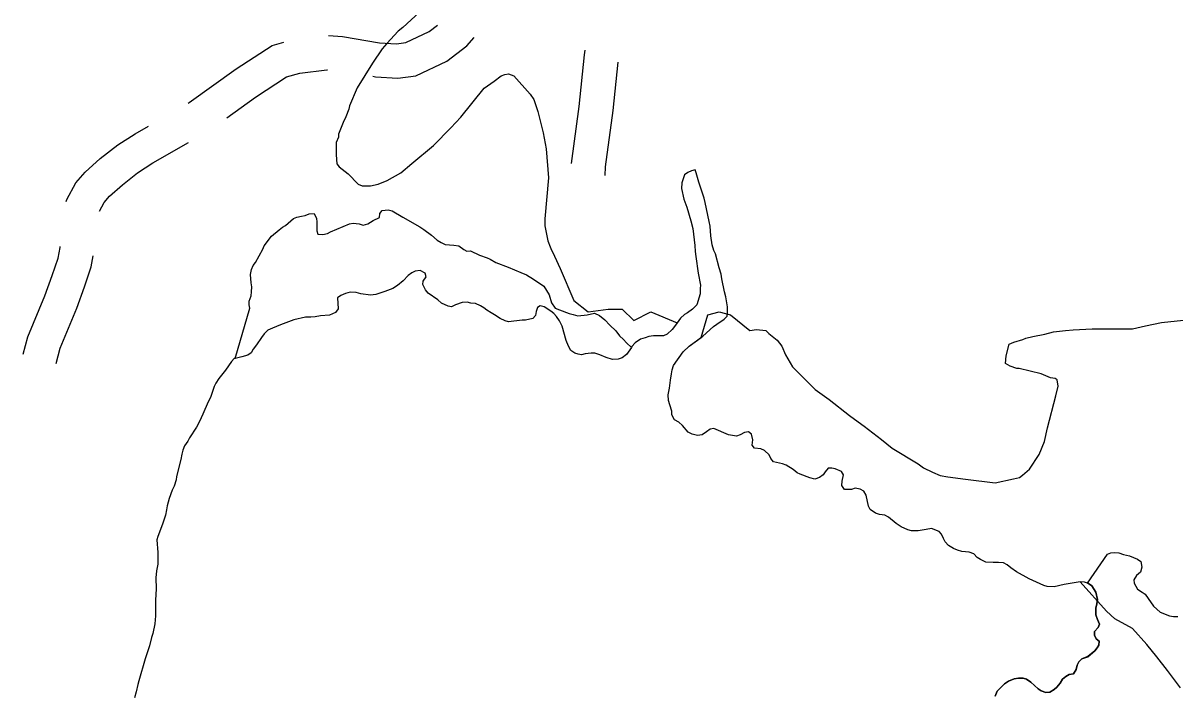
# Model space of a CAD drawing. Extents: x 3161665 to 3199565, y 885729 to 911164.
# Drawn here: x 3174448 to 3175459, y 901720 to 902309 of the extents above; entities that cross this region are included whole.
import ezdxf

# ---------------------------------------------------------------- set-up
doc = ezdxf.new("R2010")
doc.units = 0
for name, color, linetype in [('V-ROAD-CNTR', 7, 'Continuous'), ('V-SITE-VEGE', 7, 'Continuous'), ('V-TOPO-SHOR', 7, 'Continuous'), ('V-WETL-SWMP', 7, 'Continuous')]:
    doc.layers.add(name, color=color, linetype=linetype)

msp = doc.modelspace()

# ---------------------------------------------------------------- linework, layer by layer
at = {"layer": 'V-ROAD-CNTR'}
for points in [[(3174716.5, 902298.3), (3174728.6, 902297.6), (3174761, 902292), (3174776.1, 902291), (3174784.1, 902292.2), (3174804.7, 902301.8), (3174811.9, 902307.3)], [(3174593.2, 902239), (3174594.3, 902239.6), (3174635.5, 902269.1), (3174667.1, 902289.6), (3174677.1, 902292.4)], [(3174755.1, 902262.6), (3174757.5, 902262.2), (3174777.3, 902260.9), (3174792.9, 902263.1), (3174820.2, 902276), (3174837.8, 902289.3), (3174844.1, 902296.7)], [(3174941.2, 902285.4), (3174940.7, 902281.3), (3174935.8, 902236.1), (3174929.1, 902186.2)], [(3174627.3, 902226.3), (3174652.4, 902244.3), (3174679.6, 902262), (3174691.3, 902265.3), (3174714.9, 902268.4), (3174715.6, 902268.3)], [(3174970.2, 902274.9), (3174965.6, 902232.5), (3174959, 902183.1), (3174958.6, 902175.6)], [(3174486.3, 902152.7), (3174486.9, 902154.6), (3174494.9, 902169.1), (3174503, 902178.5), (3174516.2, 902190.4), (3174531.5, 902202.5), (3174546.7, 902212.3), (3174558.5, 902219)], [(3174515.5, 902144.4), (3174519.6, 902151.8), (3174524.4, 902157.4), (3174535.6, 902167.5), (3174548.9, 902178), (3174562.3, 902186.6), (3174593.7, 902204.7)], [(3174448.5, 902019), (3174452.7, 902034.1), (3174467.7, 902070.1), (3174474.1, 902087.8), (3174479.2, 902103), (3174481, 902112.6), (3174481, 902113.3)], [(3174477.4, 902010.8), (3174481.1, 902024.2), (3174495.7, 902059.3), (3174502.4, 902078), (3174508.2, 902095.4), (3174510.1, 902105.1)]]:
    msp.add_lwpolyline(points, dxfattribs=at)
at = {"layer": 'V-SITE-VEGE'}
for points in [[(3174796.1, 902318.8), (3174781.5, 902305.4), (3174777.5, 902302.1), (3174767.5, 902291.4), (3174763.5, 902286.7), (3174754.9, 902274), (3174741.6, 902252.6), (3174734.9, 902236.6), (3174734.3, 902233.9), (3174731.6, 902227.2), (3174729.3, 902222), (3174725, 902211.9), (3174725, 902209.2), (3174723, 902204.5), (3174723, 902201.9), (3174723, 902193.8), (3174723.7, 902185.8), (3174725.7, 902183.2), (3174733.7, 902177.2), (3174742.4, 902167.9), (3174745.8, 902166.5), (3174753.1, 902166.5), (3174759.8, 902167.9), (3174767.8, 902171.3), (3174779.8, 902178), (3174789.3, 902186), (3174808.4, 902202), (3174823.7, 902217.4), (3174832.4, 902226.8), (3174853, 902252.2), (3174861.7, 902258.2), (3174867.7, 902262.9), (3174871, 902264.3), (3174874.3, 902264.9), (3174879, 902262.9), (3174893.1, 902246.9), (3174896.4, 902242.3), (3174899.8, 902231.6), (3174904.5, 902212.9), (3174907.2, 902198.9), (3174909.3, 902173.6), (3174906, 902137.5), (3174906, 902131.5), (3174908.7, 902118.2), (3174910.8, 902113.1), (3174911.4, 902111.5), (3174914.7, 902104.8), (3174919.4, 902094.2), (3174931.5, 902066), (3174944, 902056), (3174961.5, 902058.5), (3174974, 902058.5), (3174984, 902048.5), (3174999, 902056), (3175022.1, 902046.3), (3175019.8, 902043.2), (3175017.7, 902040.7), (3175013.4, 902036.5), (3175010.1, 902034.9), (3175004.8, 902034.9), (3175001.3, 902035.1), (3174997.2, 902034.4), (3174994, 902033.4), (3174990, 902032), (3174985.2, 902028.8), (3174982.4, 902025.6), (3174982, 902024.9), (3174977.8, 902018.6), (3174973.9, 902015.8), (3174970.4, 902014.7), (3174965.3, 902014.4), (3174959.8, 902016), (3174954.2, 902018.3), (3174949.8, 902019.7), (3174946.6, 902019.7), (3174941.5, 902019.2), (3174938.3, 902018.5), (3174935.3, 902019), (3174932.3, 902019.7), (3174928.8, 902022.2), (3174926.9, 902025.9), (3174924.9, 902031), (3174921.4, 902043.4), (3174919, 902048.1), (3174916.3, 902052), (3174913.9, 902054.5), (3174911.4, 902056.8), (3174905.4, 902060.5)], [(3174905.4, 902060.5), (3174902.1, 902061.4), (3174899.6, 902059.8), (3174898.5, 902056.3), (3174898, 902052.9), (3174895.7, 902050.3), (3174889.2, 902048.7), (3174886.2, 902048.9), (3174874.2, 902047.3), (3174871.2, 902048.2), (3174866.8, 902050.3), (3174861.9, 902053.5), (3174858.9, 902055.1), (3174855.2, 902057.4), (3174852.5, 902059.7), (3174849.7, 902061.3), (3174845.3, 902063.4), (3174841.1, 902063.8), (3174837.9, 902064.5), (3174833.7, 902064.3), (3174827.7, 902062.2), (3174824.3, 902060.6), (3174821.3, 902061), (3174815.5, 902063.8), (3174812.2, 902066.5), (3174803.9, 902072.3), (3174801.4, 902075.3), (3174799, 902079.9), (3174799.3, 902082.9), (3174802, 902086.9), (3174801.1, 902090.1), (3174796.7, 902092.2), (3174792.3, 902091.7), (3174789.3, 902090.3), (3174786.3, 902088), (3174781.7, 902083.3), (3174776.8, 902079.2), (3174772.7, 902076.6), (3174765.8, 902073.8), (3174757.9, 902071.3), (3174753.3, 902070.6), (3174744.7, 902071.9), (3174740.6, 902072.9), (3174735.5, 902073.3), (3174731.3, 902072.1), (3174727.2, 902070.5), (3174724.4, 902068.4), (3174724.9, 902058.7), (3174722.6, 902055.5), (3174717.1, 902053.2), (3174709.4, 902052.5), (3174704.6, 902051.7), (3174700.9, 902051.5), (3174696.3, 902051.5), (3174685.9, 902049.2), (3174674.3, 902044.7), (3174667.2, 902041.7), (3174663.2, 902039.9), (3174660, 902036.9), (3174657.5, 902033.6), (3174653.3, 902027.1), (3174650.3, 902023.2), (3174648.5, 902020.2), (3174645.5, 902018.1), (3174640.4, 902016.5), (3174634.4, 902015.2), (3174633.7, 902015.1), (3174631.4, 902012.5), (3174625.9, 902004.9), (3174620.1, 901997.7), (3174617.6, 901993.6), (3174616.2, 901990.5), (3174613, 901981.1), (3174610.9, 901977.1), (3174606.3, 901966.3), (3174603.3, 901959.8), (3174600.6, 901954.9), (3174594.6, 901945.7), (3174593, 901942.7), (3174590.2, 901938.5), (3174588.6, 901934.8), (3174587.7, 901931.3), (3174586.8, 901926.5), (3174583.1, 901911.7), (3174582.9, 901908.7), (3174581, 901903.3), (3174579.4, 901899.6), (3174576.7, 901892.5), (3174574.8, 901886), (3174574.4, 901882.5), (3174573.5, 901877.7), (3174570.9, 901870), (3174566.6, 901859.2), (3174565.9, 901856.2), (3174566.8, 901845.1), (3174566.8, 901839.1), (3174566.6, 901834.9), (3174565.5, 901829.1), (3174565, 901822.7), (3174565.1, 901813.2), (3174564.6, 901803.2)], [(3175204.4, 901877.7), (3175199.7, 901878.4), (3175196, 901879.5), (3175191.4, 901882.7), (3175189.8, 901885.7), (3175187.9, 901895.4), (3175185.8, 901898.9), (3175182.6, 901900.7), (3175178.2, 901901.4), (3175175, 901900.3), (3175169, 901900.3), (3175166.6, 901903.7), (3175166.9, 901907.6), (3175168, 901913.2), (3175166.2, 901916.2), (3175160.8, 901918.5), (3175157.8, 901918.9), (3175154.6, 901918.9), (3175151.8, 901915.7), (3175150.2, 901913.2), (3175147, 901910.8), (3175142.8, 901909.4), (3175138.4, 901910.6), (3175130.1, 901913.8), (3175127.3, 901915), (3175123.9, 901917.7), (3175117.6, 901921.6), (3175114.4, 901922.8), (3175106.5, 901924.4), (3175104.2, 901927.6), (3175102.8, 901930.8), (3175098.6, 901934.5), (3175095.6, 901935.9), (3175090.1, 901936.6), (3175088, 901939.1), (3175088.4, 901943.8), (3175087.3, 901948.8), (3175084.7, 901950.9), (3175081.3, 901950.4), (3175077.3, 901948.1), (3175074.3, 901947), (3175067.2, 901948.3), (3175054.4, 901953.8), (3175051, 901953.1), (3175048, 901950.8), (3175044.1, 901948.3), (3175039.9, 901947.6), (3175035.3, 901948.7), (3175031.8, 901950.6), (3175026.9, 901956.3), (3175023.5, 901959.3), (3175019.8, 901961.4), (3175017.4, 901965.8), (3175017.4, 901969), (3175015.6, 901974.6), (3175014.6, 901978.3), (3175014.2, 901983.3), (3175015.3, 901989.1), (3175016.2, 901996.3), (3175017.1, 902001.6), (3175017.8, 902005.1), (3175019, 902009), (3175027.3, 902021), (3175032.8, 902025.9), (3175043.1, 902033.6), (3175049, 902053.5), (3175059, 902056), (3175069, 902053.5), (3175085.8, 902039.8), (3175091.8, 902040.5), (3175099.8, 902039.8), (3175102.4, 902037.2), (3175109.8, 902031.2), (3175113.8, 902025.9), (3175117.2, 902018.5), (3175123.2, 902007.9), (3175143.3, 901987.9), (3175155.3, 901979.2), (3175173.4, 901965.3), (3175180.9, 901959.7), (3175186.1, 901955.9), (3175201.4, 901944), (3175210.8, 901936.6), (3175233.5, 901922.7), (3175238.2, 901919.3), (3175246.2, 901915.4), (3175252.9, 901912.7), (3175259.6, 901911.4), (3175274.9, 901909.4), (3175301, 901906.1), (3175317.2, 901909.7), (3175322.3, 901910.9), (3175325, 901912.9), (3175331, 901918.2), (3175339.6, 901930.9), (3175344.3, 901942.3), (3175346.9, 901954.3), (3175354.2, 901982.3), (3175356.2, 901991), (3175355.5, 901996.4), (3175353.5, 901997.7)], [(3175353.5, 901997.7), (3175349.5, 901998.3), (3175341.5, 902001.7), (3175322.1, 902006.3), (3175320.1, 902006.3), (3175314.1, 902008.3), (3175310.1, 902010.9), (3175310.7, 902017.6), (3175313.4, 902027.6), (3175317.4, 902029.6), (3175325.4, 902031.7), (3175328, 902033), (3175334, 902034.4), (3175344.7, 902036.4), (3175352.1, 902038.4), (3175362.7, 902039.8), (3175369.4, 902040.4), (3175386.1, 902041.1), (3175421.5, 902041.2), (3175432.8, 902043.9), (3175446.8, 902046.6), (3175466.2, 902048.7)], [(3175463.5, 901726.3), (3175452.2, 901741.6), (3175442.8, 901753.6), (3175434.1, 901764.3), (3175421.4, 901778.3), (3175406, 901786.9), (3175398.7, 901793.6), (3175375.5, 901819.4), (3175361.4, 901817), (3175352.9, 901814.9), (3175346.6, 901815.1), (3175343.6, 901816.1), (3175330.7, 901822), (3175319.8, 901828), (3175314.7, 901831.5), (3175311.5, 901834.2), (3175308.2, 901835.9), (3175303.8, 901836.3), (3175299.2, 901836.3), (3175292.7, 901836.7), (3175288.1, 901838.8), (3175285.1, 901840.7), (3175282.3, 901843.9), (3175278.2, 901845.3), (3175271.7, 901845.9), (3175268, 901847.1), (3175264.5, 901848.5), (3175260.1, 901851.2), (3175257.3, 901854.5), (3175255.7, 901857.2), (3175253.9, 901861.2), (3175251.8, 901863.5), (3175245.1, 901866), (3175240.4, 901865.3), (3175233.5, 901863.9), (3175227.7, 901863.9), (3175224.5, 901864.8), (3175218.5, 901867.5), (3175214.1, 901870.5), (3175207.4, 901876.1), (3175204.4, 901877.7)], [(3174564.6, 901803.2), (3174564.6, 901789.4), (3174564, 901782.4), (3174562.4, 901774.1), (3174561.2, 901770.6), (3174559.4, 901763.2), (3174555.7, 901751.7), (3174550, 901732.5), (3174549.1, 901729.3), (3174547.7, 901723), (3174546.1, 901717.5)]]:
    msp.add_lwpolyline(points, dxfattribs=at)
at = {"layer": 'V-TOPO-SHOR'}
for points in [[(3175054, 902043.3), (3175056.8, 902045.4), (3175063.5, 902049.5), (3175066, 902052.3), (3175066.2, 902056.7), (3175066.2, 902060.6), (3175064.8, 902069.2), (3175063.7, 902073.6), (3175061.3, 902084.9), (3175060.8, 902089.1), (3175059, 902094.8), (3175055.7, 902106.8), (3175054.3, 902109.8), (3175052.9, 902114.7), (3175051.8, 902122.8), (3175051, 902131.1), (3175050.3, 902135.2), (3175046.6, 902151.9), (3175045.7, 902155.6), (3175041, 902169.9), (3175038.9, 902178), (3175037.8, 902180.7), (3175034.8, 902179.8), (3175031.5, 902178.2), (3175028.5, 902176.1), (3175026.2, 902169.2), (3175026, 902164.1), (3175028.1, 902154.8), (3175030.7, 902147.9), (3175034.2, 902135.9), (3175035.8, 902129), (3175037.7, 902114.2), (3175037.9, 902108.9), (3175038.4, 902104.5), (3175040.7, 902089.9), (3175042.6, 902079.5), (3175042.4, 902076.5), (3175042.4, 902071.9), (3175039.4, 902062.2), (3175035.7, 902058.3), (3175031.3, 902055.2), (3175028.6, 902053.6), (3175025.1, 902050.4), (3175019.8, 902043.2), (3175017.7, 902040.7), (3175013.4, 902036.5), (3175010.1, 902034.9), (3175004.8, 902034.9), (3175001.3, 902035.1), (3174997.2, 902034.4), (3174994, 902033.4), (3174990, 902032), (3174985.2, 902028.8), (3174982.4, 902025.6), (3174982, 902024.9)], [(3174982, 902024.9), (3174977.8, 902018.6), (3174973.9, 902015.8), (3174970.4, 902014.7), (3174965.3, 902014.4), (3174959.8, 902016), (3174954.2, 902018.3), (3174949.8, 902019.7), (3174946.6, 902019.7), (3174941.5, 902019.2), (3174938.3, 902018.5), (3174935.3, 902019), (3174932.3, 902019.7), (3174928.8, 902022.2), (3174926.9, 902025.9), (3174924.9, 902031), (3174921.4, 902043.4), (3174919, 902048.1), (3174916.3, 902052), (3174913.9, 902054.5), (3174911.4, 902056.8), (3174905.4, 902060.5), (3174902.1, 902061.4), (3174899.6, 902059.8), (3174898.5, 902056.3), (3174898, 902052.9), (3174895.7, 902050.3), (3174889.2, 902048.7), (3174886.2, 902048.9), (3174874.2, 902047.3), (3174871.2, 902048.2), (3174866.8, 902050.3), (3174861.9, 902053.5), (3174858.9, 902055.1), (3174855.2, 902057.4), (3174852.5, 902059.7), (3174849.7, 902061.3), (3174845.3, 902063.4), (3174841.1, 902063.8), (3174837.9, 902064.5), (3174833.7, 902064.3), (3174827.7, 902062.2), (3174824.3, 902060.6), (3174821.3, 902061), (3174815.5, 902063.8), (3174812.2, 902066.5), (3174803.9, 902072.3), (3174801.4, 902075.3), (3174799, 902079.9), (3174799.3, 902082.9), (3174802, 902086.9), (3174801.1, 902090.1), (3174796.7, 902092.2), (3174792.3, 902091.7), (3174789.3, 902090.3), (3174786.3, 902088), (3174781.7, 902083.3), (3174776.8, 902079.2), (3174772.7, 902076.6), (3174765.8, 902073.8), (3174757.9, 902071.3), (3174753.3, 902070.6), (3174744.7, 902071.9), (3174740.6, 902072.9), (3174735.5, 902073.3), (3174731.3, 902072.1), (3174727.2, 902070.5), (3174724.4, 902068.4), (3174724.9, 902058.7), (3174722.6, 902055.5), (3174717.1, 902053.2), (3174709.4, 902052.5), (3174704.6, 902051.7), (3174700.9, 902051.5), (3174696.3, 902051.5), (3174685.9, 902049.2), (3174674.3, 902044.7), (3174667.2, 902041.7), (3174663.2, 902039.9), (3174660, 902036.9), (3174657.5, 902033.6), (3174653.3, 902027.1), (3174650.3, 902023.2), (3174648.5, 902020.2), (3174645.5, 902018.1), (3174640.4, 902016.5), (3174634.4, 902015.2)], [(3175381.9, 901818.1), (3175379.4, 901818.9), (3175375.5, 901819.4), (3175361.4, 901817), (3175352.9, 901814.9), (3175346.6, 901815.1), (3175343.6, 901816.1), (3175330.7, 901822), (3175319.8, 901828), (3175314.7, 901831.5), (3175311.5, 901834.2), (3175308.2, 901835.9), (3175303.8, 901836.3), (3175299.2, 901836.3), (3175292.7, 901836.7), (3175288.1, 901838.8), (3175285.1, 901840.7), (3175282.3, 901843.9), (3175278.2, 901845.3), (3175271.7, 901845.9), (3175268, 901847.1), (3175264.5, 901848.5), (3175260.1, 901851.2), (3175257.3, 901854.5), (3175255.7, 901857.2), (3175253.9, 901861.2), (3175251.8, 901863.5), (3175245.1, 901866), (3175240.4, 901865.3), (3175233.5, 901863.9), (3175227.7, 901863.9), (3175224.5, 901864.8), (3175218.5, 901867.5), (3175214.1, 901870.5), (3175207.4, 901876.1), (3175204.4, 901877.7), (3175199.7, 901878.4), (3175196, 901879.5), (3175191.4, 901882.7), (3175189.8, 901885.7), (3175187.9, 901895.4), (3175185.8, 901898.9), (3175182.6, 901900.7), (3175178.2, 901901.4), (3175175, 901900.3), (3175169, 901900.3), (3175166.6, 901903.7), (3175166.9, 901907.6), (3175168, 901913.2), (3175166.2, 901916.2), (3175160.8, 901918.5), (3175157.8, 901918.9), (3175154.6, 901918.9), (3175151.8, 901915.7), (3175150.2, 901913.2), (3175147, 901910.8), (3175142.8, 901909.4), (3175138.4, 901910.6), (3175130.1, 901913.8), (3175127.3, 901915), (3175123.9, 901917.7), (3175117.6, 901921.6), (3175114.4, 901922.8), (3175106.5, 901924.4), (3175104.2, 901927.6), (3175102.8, 901930.8), (3175098.6, 901934.5), (3175095.6, 901935.9), (3175090.1, 901936.6), (3175088, 901939.1), (3175088.4, 901943.8), (3175087.3, 901948.8), (3175084.7, 901950.9), (3175081.3, 901950.4), (3175077.3, 901948.1), (3175074.3, 901947), (3175067.2, 901948.3), (3175054.4, 901953.8), (3175051, 901953.1), (3175048, 901950.8), (3175044.1, 901948.3), (3175039.9, 901947.6), (3175035.3, 901948.7), (3175031.8, 901950.6), (3175026.9, 901956.3), (3175023.5, 901959.3), (3175019.8, 901961.4), (3175017.4, 901965.8), (3175017.4, 901969), (3175015.6, 901974.6), (3175014.6, 901978.3), (3175014.2, 901983.3), (3175015.3, 901989.1), (3175016.2, 901996.3), (3175017.1, 902001.6), (3175017.8, 902005.1), (3175019, 902009), (3175027.3, 902021), (3175032.8, 902025.9), (3175044.6, 902034.7), (3175054, 902043.3)], [(3174634.4, 902015.2), (3174633.7, 902015.1), (3174631.4, 902012.5), (3174625.9, 902004.9), (3174620.1, 901997.7), (3174617.6, 901993.6), (3174616.2, 901990.5), (3174613, 901981.1), (3174610.9, 901977.1), (3174606.3, 901966.3), (3174603.3, 901959.8), (3174600.6, 901954.9), (3174594.6, 901945.7), (3174593, 901942.7), (3174590.2, 901938.5), (3174588.6, 901934.8), (3174587.7, 901931.3), (3174586.8, 901926.5), (3174583.1, 901911.7), (3174582.9, 901908.7), (3174581, 901903.3), (3174579.4, 901899.6), (3174576.7, 901892.5), (3174574.8, 901886), (3174574.4, 901882.5), (3174573.5, 901877.7), (3174570.9, 901870), (3174566.6, 901859.2), (3174565.9, 901856.2), (3174566.8, 901845.1), (3174566.8, 901839.1), (3174566.6, 901834.9), (3174565.5, 901829.1), (3174565, 901822.7), (3174565.1, 901813.2), (3174564.6, 901803.2), (3174564.6, 901789.4), (3174564, 901782.4), (3174562.4, 901774.1), (3174561.2, 901770.6), (3174559.4, 901763.2), (3174555.7, 901751.7), (3174550, 901732.5), (3174549.1, 901729.3), (3174547.7, 901723), (3174546.1, 901717.5)], [(3175381.9, 901818.1), (3175382.9, 901817.8), (3175385.7, 901815.7), (3175389.2, 901810.4), (3175390.8, 901803.7), (3175390.1, 901800), (3175389.2, 901796.3), (3175389.4, 901790.5), (3175390.8, 901786.4), (3175392.5, 901782.2), (3175391.3, 901779.4), (3175388.1, 901775.9), (3175388.1, 901772.5), (3175389.7, 901769.2), (3175392.3, 901767.4), (3175392, 901763.9), (3175390.4, 901761.4), (3175388.4, 901758.8), (3175382.4, 901753.8), (3175377, 901751.9), (3175374.5, 901749.3), (3175372.9, 901746.3), (3175372, 901742.4), (3175369.7, 901738.7), (3175365.8, 901738), (3175363, 901736.4), (3175360.2, 901734.1), (3175357.9, 901730.6), (3175355.1, 901726.9), (3175352.8, 901724.8), (3175348.9, 901722.7), (3175345.5, 901722.2), (3175341.3, 901723.8), (3175338.7, 901725.5), (3175332.3, 901731.2), (3175328.6, 901734), (3175325.5, 901734.9), (3175321.4, 901734.9), (3175317.7, 901734.2), (3175312.8, 901732.3), (3175309.1, 901730), (3175306.8, 901727.5), (3175302.7, 901723.5), (3175301.1, 901719.1)]]:
    msp.add_lwpolyline(points, dxfattribs=at)
at = {"layer": 'V-WETL-SWMP'}
for points in [[(3174634.4, 902015.2), (3174647.5, 902059.2), (3174646.8, 902062.2), (3174646.8, 902065.4), (3174648.4, 902070), (3174648.8, 902073.7), (3174649, 902078.1), (3174648.6, 902081.6), (3174648.1, 902088.7), (3174648.8, 902093.1), (3174650.4, 902096.6), (3174652.2, 902099.4), (3174658.7, 902111), (3174659.8, 902114), (3174666.5, 902122.5), (3174673, 902128.1), (3174676, 902130.2), (3174678.7, 902131.8), (3174685.6, 902137.8), (3174688.7, 902139.2), (3174692.8, 902140.1), (3174696, 902140.6), (3174699.5, 902142), (3174703.7, 902142.3), (3174705.8, 902137.9), (3174706, 902134.9), (3174706, 902127.2), (3174706.9, 902124.2), (3174711.3, 902123.8), (3174715.5, 902124.7), (3174718, 902126.3), (3174734.7, 902133.3), (3174738.1, 902133.8), (3174743.2, 902133.3), (3174746.9, 902132.2), (3174750.8, 902133.1), (3174755.4, 902136.1), (3174761, 902138.9), (3174761.4, 902142.4), (3174763.3, 902144.9), (3174768.8, 902145.4), (3174772.3, 902144.5), (3174781.6, 902139), (3174796.6, 902130.7), (3174800.1, 902128.4), (3174806.8, 902123.3), (3174811.6, 902118.9), (3174815.1, 902116.8), (3174818.6, 902115.2), (3174826.4, 902114.6), (3174830.6, 902113.9), (3174835, 902110.7), (3174837.8, 902109.3), (3174841, 902109.7), (3174848.9, 902105.8), (3174855.4, 902103.5), (3174858.1, 902102.2), (3174863.2, 902099.2), (3174873.9, 902095.3), (3174885, 902090.7), (3174890.1, 902088.4), (3174896.1, 902084.7), (3174905.1, 902078.5), (3174910, 902071.1), (3174911.8, 902064.1), (3174915.1, 902059.3), (3174918.8, 902057.7), (3174927.3, 902054.7), (3174930.8, 902053.6), (3174935, 902052.6), (3174943.1, 902053.3), (3174949.7, 902054.8), (3174954.1, 902052.9), (3174958.8, 902049.2), (3174963.2, 902044.4), (3174968.3, 902039.5), (3174971.7, 902034.9), (3174975.2, 902031.9), (3174977.8, 902028.9), (3174982, 902024.9), (3174977.8, 902018.6), (3174973.9, 902015.8), (3174970.4, 902014.7), (3174965.3, 902014.4), (3174959.8, 902016), (3174954.2, 902018.3), (3174949.8, 902019.7), (3174946.6, 902019.7), (3174941.5, 902019.2), (3174938.3, 902018.5), (3174935.3, 902019), (3174932.3, 902019.7), (3174928.8, 902022.2), (3174926.9, 902025.9), (3174924.9, 902031), (3174921.4, 902043.4), (3174919, 902048.1), (3174916.3, 902052), (3174913.9, 902054.5), (3174911.4, 902056.8), (3174905.4, 902060.5)], [(3174905.4, 902060.5), (3174902.1, 902061.4), (3174899.6, 902059.8), (3174898.5, 902056.3), (3174898, 902052.9), (3174895.7, 902050.3), (3174889.2, 902048.7), (3174886.2, 902048.9), (3174874.2, 902047.3), (3174871.2, 902048.2), (3174866.8, 902050.3), (3174861.9, 902053.5), (3174858.9, 902055.1), (3174855.2, 902057.4), (3174852.5, 902059.7), (3174849.7, 902061.3), (3174845.3, 902063.4), (3174841.1, 902063.8), (3174837.9, 902064.5), (3174833.7, 902064.3), (3174827.7, 902062.2), (3174824.3, 902060.6), (3174821.3, 902061), (3174815.5, 902063.8), (3174812.2, 902066.5), (3174803.9, 902072.3), (3174801.4, 902075.3), (3174799, 902079.9), (3174799.3, 902082.9), (3174802, 902086.9), (3174801.1, 902090.1), (3174796.7, 902092.2), (3174792.3, 902091.7), (3174789.3, 902090.3), (3174786.3, 902088), (3174781.7, 902083.3), (3174776.8, 902079.2), (3174772.7, 902076.6), (3174765.8, 902073.8), (3174757.9, 902071.3), (3174753.3, 902070.6), (3174744.7, 902071.9), (3174740.6, 902072.9), (3174735.5, 902073.3), (3174731.3, 902072.1), (3174727.2, 902070.5), (3174724.4, 902068.4), (3174724.9, 902058.7), (3174722.6, 902055.5), (3174717.1, 902053.2), (3174709.4, 902052.5), (3174704.6, 902051.7), (3174700.9, 902051.5), (3174696.3, 902051.5), (3174685.9, 902049.2), (3174674.3, 902044.7), (3174667.2, 902041.7), (3174663.2, 902039.9), (3174660, 902036.9), (3174657.5, 902033.6), (3174653.3, 902027.1), (3174650.3, 902023.2), (3174648.5, 902020.2), (3174645.5, 902018.1), (3174640.4, 902016.5), (3174634.4, 902015.2)], [(3175381.9, 901818.1), (3175399.6, 901843.6), (3175402.6, 901844.7), (3175406.1, 901845), (3175409.6, 901844.7), (3175413.7, 901843.4), (3175418.8, 901842.2), (3175425.7, 901839.2), (3175428.8, 901837.2), (3175429.7, 901832.3), (3175428.5, 901827.9), (3175425.1, 901824.9), (3175422.5, 901821.2), (3175423, 901818.2), (3175425.8, 901812.9), (3175430, 901810.4), (3175432.5, 901808.5), (3175435.3, 901804.8), (3175439.9, 901797.9), (3175445.7, 901792.8), (3175453.8, 901789.4), (3175457.5, 901788.9), (3175461.2, 901788.9)], [(3175301.1, 901719.1), (3175302.7, 901723.5), (3175306.8, 901727.5), (3175309.1, 901730), (3175312.8, 901732.3), (3175317.7, 901734.2), (3175321.4, 901734.9), (3175325.5, 901734.9), (3175328.6, 901734), (3175332.3, 901731.2), (3175338.7, 901725.5), (3175341.3, 901723.8), (3175345.5, 901722.2), (3175348.9, 901722.7), (3175352.8, 901724.8), (3175355.1, 901726.9), (3175357.9, 901730.6), (3175360.2, 901734.1), (3175363, 901736.4), (3175365.8, 901738), (3175369.7, 901738.7), (3175372, 901742.4), (3175372.9, 901746.3), (3175374.5, 901749.3), (3175377, 901751.9), (3175382.4, 901753.7), (3175388.4, 901758.8), (3175390.4, 901761.4), (3175392, 901763.9), (3175392.3, 901767.4), (3175389.7, 901769.2), (3175388.1, 901772.5), (3175388.1, 901775.9), (3175391.3, 901779.4), (3175392.5, 901782.2), (3175390.8, 901786.4), (3175389.4, 901790.5), (3175389.2, 901796.3), (3175390.1, 901800), (3175390.8, 901803.7), (3175389.2, 901810.4), (3175385.7, 901815.7), (3175382.9, 901817.8), (3175381.9, 901818.1)]]:
    msp.add_lwpolyline(points, dxfattribs=at)

doc.saveas('drawing.dxf')
